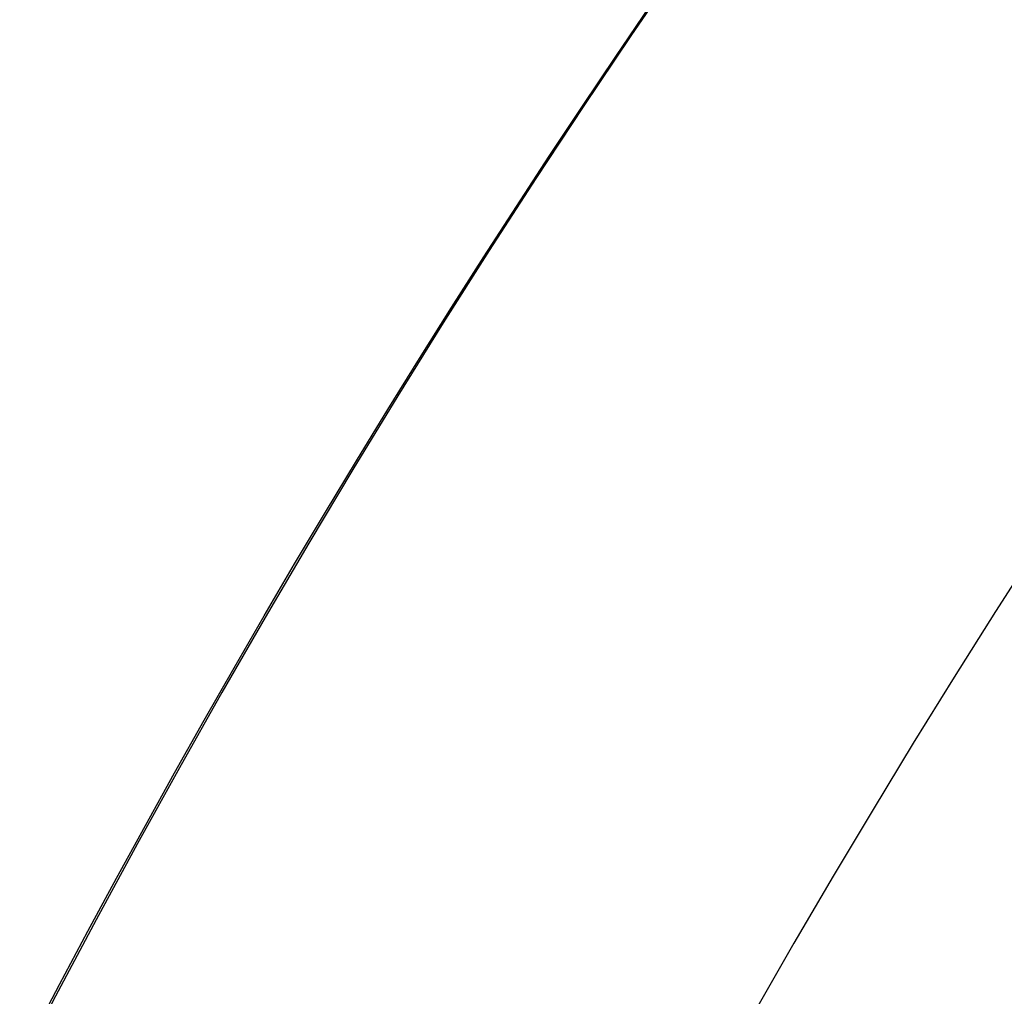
# Model space of a CAD drawing. Header units: millimetres. Extents: x -1033 to -333, y -38 to 662.
# Tile 458 of 656: x -754 to -746, y 349 to 357. Entities that reach past the tile are written whole.
import ezdxf

# ---------------------------------------------------------------- set-up
doc = ezdxf.new("R2010")
doc.units = ezdxf.units.MM
doc.header["$MEASUREMENT"] = 0
doc.layers.add('Výchozí', color=7, linetype='Continuous', true_color=0x000000)

msp = doc.modelspace()

# ---------------------------------------------------------------- linework, layer by layer
at = {"layer": 'Výchozí', "color": 9, "true_color": 0xbfbfbf}
for centre, radius in [((-682.6256, 311.7169, -122.4954), 350), ((-682.6503, 311.6892, -97.4954), 302), ((-682.6503, 311.6892, -97.4954), 301), ((-682.6256, 311.7169, -1624.9647), 80.2793)]:
    msp.add_circle(centre, radius, dxfattribs=at)
for centre, radius, start, end in [((-682.6256, 311.7169, -122.9954), 350, 287.215501, 107.215501), ((-682.6256, 311.7169, -121.9954), 350, 287.215501, 107.215501), ((-682.6256, 311.7169, -121.9954), 350, 107.215501, 270), ((-682.6256, 311.7169, -122.9954), 350, 107.215501, 270), ((-682.6503, 311.6892, -118.9954), 300, 288.155879, 106.258617), ((-682.6503, 311.6892, -121.9954), 300, 288.155879, 106.258617), ((-682.6503, 311.6892, -120.4954), 300, 288.155879, 106.258617), ((-682.6503, 311.6892, -75.9954), 299.8889, 288.168801, 106.245695), ((-682.6503, 311.6892, -72.9954), 299.8889, 288.168801, 106.245695), ((-682.6503, 311.6892, -74.4954), 299.8889, 288.168801, 106.245695), ((-682.6503, 311.6892, -121.9954), 302, 106.317208, 286.317208), ((-682.6503, 311.6892, -72.9954), 302, 108.885303, 286.981701), ((-682.6503, 311.6892, -75.9954), 300, 108.155879, 286.258617), ((-682.6503, 311.6892, -72.9954), 300, 108.155879, 286.258617), ((-682.6503, 311.6892, -74.4954), 300, 108.155879, 286.258617), ((-682.6503, 311.6892, -118.9954), 299.8889, 108.168801, 286.245695), ((-682.6503, 311.6892, -121.9954), 299.8889, 108.168801, 286.245695), ((-682.6503, 311.6892, -120.4954), 299.8889, 108.168801, 286.245695), ((-682.6503, 311.6892, -72.9954), 301, 108.885303, 286.981701), ((-682.6503, 311.6892, -121.9954), 301, 108.885303, 288.885303), ((-682.6256, 311.7169, -1697.4005), 80.2793, 90, 152.302052), ((-682.6256, 311.7169, -1552.5289), 80.2793, 90, 152.302052), ((-682.6256, 311.7169, -1547.5289), 75.2793, 332.302052, 152.302052), ((-682.6256, 311.7169, -1697.4005), 80.2793, 152.302052, 332.302052)]:
    msp.add_arc(centre, radius, start, end, dxfattribs=at)
msp.add_rational_spline([(-974.482, 228.8973, -717.4943), (-930.6726, 121.4348, -717.4943), (-823.2101, 165.2442, -717.4943), (-715.7476, 209.0536, -717.4943), (-759.557, 316.5161, -717.4943), (-803.3664, 423.9786, -717.4943), (-910.8289, 380.1692, -717.4943), (-1018.2914, 336.3598, -717.4943), (-974.482, 228.8973, -717.4943)], [1, 0.707106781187, 1, 0.707106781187, 1, 0.707106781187, 1, 0.707106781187, 1], degree=2, knots=[0, 0, 0, 250.238654, 250.238654, 500.477308, 500.477308, 750.715962, 750.715962, 1000.954616, 1000.954616, 1000.954616], dxfattribs=at)

doc.saveas('drawing.dxf')
